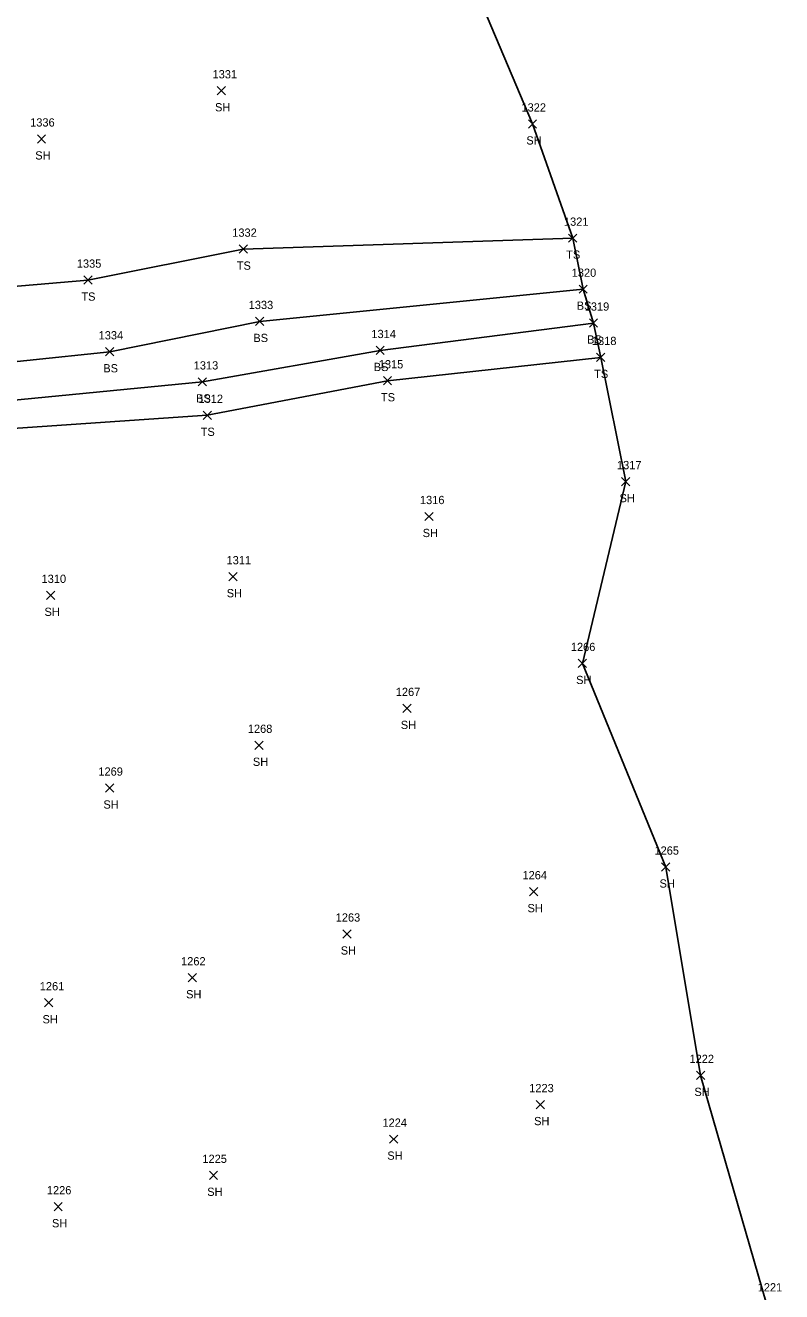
# Model space of a CAD drawing. Extents: x 1472233 to 1475777, y 540726 to 543442.
# Drawn here: x 1475502.1 to 1475685.5, y 542619 to 542926.2 of the extents above; entities that cross this region are included whole.
import ezdxf

# ---------------------------------------------------------------- set-up
doc = ezdxf.new("R2010")
doc.units = 0
for name, color, linetype in [('L_A', 7, 'Continuous'), ('L_I', 7, 'Continuous'), ('L_TIC', 7, 'Continuous'), ('LELB', 7, 'Continuous'), ('LSOGP', 7, 'Continuous')]:
    doc.layers.add(name, color=color, linetype=linetype)

msp = doc.modelspace()

# ---------------------------------------------------------------- linework, layer by layer
at = {"layer": 'L_TIC'}
for points in [[(1475548.63, 542909.32), (1475550.63, 542911.32)], [(1475550.63, 542909.32), (1475548.63, 542911.32)], [(1475624.12, 542901.27), (1475626.12, 542903.27)], [(1475626.12, 542901.27), (1475624.12, 542903.27)], [(1475505.03, 542897.64), (1475507.03, 542899.64)], [(1475507.03, 542897.64), (1475505.03, 542899.64)], [(1475633.87, 542873.57), (1475635.87, 542875.57)], [(1475635.87, 542873.57), (1475633.87, 542875.57)], [(1475553.98, 542870.91), (1475555.98, 542872.91)], [(1475555.98, 542870.91), (1475553.98, 542872.91)], [(1475516.29, 542863.4), (1475518.29, 542865.4)], [(1475518.29, 542863.4), (1475516.29, 542865.4)], [(1475636.4, 542861.19), (1475638.4, 542863.19)], [(1475638.4, 542861.19), (1475636.4, 542863.19)], [(1475557.97, 542853.37), (1475559.97, 542855.37)], [(1475559.97, 542853.37), (1475557.97, 542855.37)], [(1475638.9, 542852.98), (1475640.9, 542854.98)], [(1475640.9, 542852.98), (1475638.9, 542854.98)], [(1475521.58, 542846.01), (1475523.58, 542848.01)], [(1475523.58, 542846.01), (1475521.58, 542848.01)], [(1475587.17, 542846.33), (1475589.17, 542848.33)], [(1475589.17, 542846.33), (1475587.17, 542848.33)], [(1475640.65, 542844.64), (1475642.65, 542846.64)], [(1475642.65, 542844.64), (1475640.65, 542846.64)], [(1475588.95, 542838.98), (1475590.95, 542840.98)], [(1475590.95, 542838.98), (1475588.95, 542840.98)], [(1475544.07, 542838.71), (1475546.07, 542840.71)], [(1475546.07, 542838.71), (1475544.07, 542840.71)], [(1475545.23, 542830.61), (1475547.23, 542832.61)], [(1475547.23, 542830.61), (1475545.23, 542832.61)], [(1475646.73, 542814.53), (1475648.73, 542816.53)], [(1475648.73, 542814.53), (1475646.73, 542816.53)], [(1475598.99, 542806.06), (1475600.99, 542808.06)], [(1475600.99, 542806.06), (1475598.99, 542808.06)], [(1475551.47, 542791.46), (1475553.47, 542793.46)], [(1475553.47, 542791.46), (1475551.47, 542793.46)], [(1475507.27, 542786.94), (1475509.27, 542788.94)], [(1475509.27, 542786.94), (1475507.27, 542788.94)], [(1475636.2, 542770.42), (1475638.2, 542772.42)], [(1475638.2, 542770.42), (1475636.2, 542772.42)], [(1475593.69, 542759.51), (1475595.69, 542761.51)], [(1475595.69, 542759.51), (1475593.69, 542761.51)], [(1475557.81, 542750.57), (1475559.81, 542752.57)], [(1475559.81, 542750.57), (1475557.81, 542752.57)], [(1475521.56, 542740.2), (1475523.56, 542742.2)], [(1475523.56, 542740.2), (1475521.56, 542742.2)], [(1475656.43, 542721.04), (1475658.43, 542723.04)], [(1475658.43, 542721.04), (1475656.43, 542723.04)], [(1475624.42, 542715.06), (1475626.42, 542717.06)], [(1475626.42, 542715.06), (1475624.42, 542717.06)], [(1475579.12, 542704.8), (1475581.12, 542706.8)], [(1475581.12, 542704.8), (1475579.12, 542706.8)], [(1475541.62, 542694.18), (1475543.62, 542696.18)], [(1475543.62, 542694.18), (1475541.62, 542696.18)], [(1475506.79, 542688.12), (1475508.79, 542690.12)], [(1475508.79, 542688.12), (1475506.79, 542690.12)], [(1475664.88, 542670.51), (1475666.88, 542672.51)], [(1475666.88, 542670.51), (1475664.88, 542672.51)], [(1475626.01, 542663.42), (1475628.01, 542665.42)], [(1475628.01, 542663.42), (1475626.01, 542665.42)], [(1475590.42, 542655.04), (1475592.42, 542657.04)], [(1475592.42, 542655.04), (1475590.42, 542657.04)], [(1475546.75, 542646.27), (1475548.75, 542648.27)], [(1475548.75, 542646.27), (1475546.75, 542648.27)], [(1475509.08, 542638.65), (1475511.08, 542640.65)], [(1475511.08, 542638.65), (1475509.08, 542640.65)]]:
    msp.add_lwpolyline(points, dxfattribs=at)
at = {"layer": 'LELB'}
for points in [[(1475637.4, 542862.19), (1475558.97, 542854.37), (1475522.58, 542847.01), (1475462.12, 542840.67), (1475427.68, 542835.08), (1475387.91, 542828.86), (1475376.04, 542829.87), (1475372.73, 542845.33), (1475367.24, 542869.75), (1475360.58, 542900.86), (1475350.02, 542943.33), (1475343.16, 542983.21), (1475336.52, 543023.98), (1475293.88, 543048.79), (1475288.8, 543104.08), (1475278.69, 543153.76), (1475270.93, 543215.65), (1475262.61, 543250.76), (1475255.19, 543261.13), (1475252.93, 543261.2), (1475255.17, 543243.69), (1475255.37, 543228.09)], [(1475634.87, 542874.57), (1475554.98, 542871.91), (1475517.29, 542864.4), (1475459.45, 542859.45), (1475423.85, 542850.23), (1475393.53, 542836.58), (1475384.73, 542853.99), (1475376.54, 542871.34), (1475366.7, 542903.6), (1475357.98, 542945.38), (1475351.35, 542984.74), (1475343.94, 543023.57), (1475303.71, 543049.95), (1475295.55, 543104.95), (1475285.39, 543155.02), (1475274.49, 543216.06)], [(1475364.9, 542633.22), (1475362.27, 542649.42), (1475377.01, 542709.9), (1475373.37, 542757.09), (1475384.1, 542796.05), (1475405.58, 542816.87), (1475452.12, 542824.11), (1475494.38, 542834.77), (1475545.07, 542839.71), (1475588.17, 542847.33), (1475639.9, 542853.98)], [(1475364.9, 542633.22), (1475367.5, 542650.36), (1475387.19, 542714.41), (1475382.09, 542757.87), (1475390.97, 542791.46), (1475406.78, 542809.5), (1475453.92, 542817.47), (1475495.55, 542828.13), (1475546.23, 542831.61), (1475589.95, 542839.98), (1475641.65, 542845.64)]]:
    msp.add_lwpolyline(points, dxfattribs=at)
at = {"layer": 'LSOGP'}
msp.add_lwpolyline([(1475460.44, 543191.63), (1475510.68, 543119.55), (1475507.26, 543071.03), (1475564.88, 543039.09), (1475577.32, 543011.18), (1475592.38, 542975.86), (1475609.22, 542939.94), (1475625.12, 542902.27), (1475634.87, 542874.57), (1475637.4, 542862.19), (1475639.9, 542853.98), (1475641.65, 542845.64), (1475647.73, 542815.53), (1475637.2, 542771.42), (1475657.43, 542722.04), (1475665.88, 542671.51), (1475681.85, 542616.1)], dxfattribs=at)

# ---------------------------------------------------------------- texts
at = {"layer": 'L_A'}
for s, p in [('SH', (1475548.12, 542905.32)), ('SH', (1475623.61, 542897.27)), ('SH', (1475504.52, 542893.64)), ('TS', (1475633.28, 542869.57)), ('TS', (1475553.39, 542866.91)), ('TS', (1475515.7, 542859.4)), ('BS', (1475635.84, 542857.19)), ('BS', (1475557.41, 542849.37)), ('BS', (1475638.34, 542848.98)), ('BS', (1475521.02, 542842.01)), ('BS', (1475586.61, 542842.33)), ('TS', (1475640.06, 542840.64)), ('BS', (1475543.52, 542834.71)), ('TS', (1475588.36, 542834.98)), ('TS', (1475544.64, 542826.61)), ('SH', (1475646.22, 542810.53)), ('SH', (1475598.48, 542802.06)), ('SH', (1475550.95, 542787.46)), ('SH', (1475506.76, 542782.94)), ('SH', (1475635.69, 542766.42)), ('SH', (1475593.17, 542755.51)), ('SH', (1475557.3, 542746.57)), ('SH', (1475521.05, 542736.2)), ('SH', (1475655.92, 542717.04)), ('SH', (1475623.9, 542711.06)), ('SH', (1475578.6, 542700.8)), ('SH', (1475541.1, 542690.18)), ('SH', (1475506.28, 542684.12)), ('SH', (1475664.37, 542666.51)), ('SH', (1475625.5, 542659.42)), ('SH', (1475589.9, 542651.04)), ('SH', (1475546.23, 542642.27)), ('SH', (1475508.57, 542634.65))]:
    msp.add_text(s, height=2, dxfattribs=at).set_placement(p)
at = {"layer": 'L_I'}
for s, p in [('1331', (1475547.51, 542913.32)), ('1322', (1475622.43, 542905.27)), ('1336', (1475503.28, 542901.64)), ('1321', (1475632.74, 542877.57)), ('1332', (1475552.29, 542874.91)), ('1335', (1475514.6, 542867.4)), ('1320', (1475634.62, 542865.19)), ('1333', (1475556.28, 542857.37)), ('1319', (1475637.77, 542856.98)), ('1334', (1475519.89, 542850.01)), ('1314', (1475586.04, 542850.33)), ('1318', (1475639.52, 542848.64)), ('1313', (1475542.95, 542842.71)), ('1315', (1475587.83, 542842.98)), ('1312', (1475544.1, 542834.61)), ('1317', (1475645.6, 542818.53)), ('1316', (1475597.81, 542810.06)), ('1311', (1475550.91, 542795.46)), ('1310', (1475506.05, 542790.94)), ('1266', (1475634.41, 542774.42)), ('1267', (1475591.95, 542763.51)), ('1268', (1475556.07, 542754.57)), ('1269', (1475519.82, 542744.2)), ('1265', (1475654.69, 542725.04)), ('1264', (1475622.68, 542719.06)), ('1263', (1475577.38, 542708.8)), ('1262', (1475539.88, 542698.18)), ('1261', (1475505.61, 542692.12)), ('1222', (1475663.18, 542674.51)), ('1223', (1475624.32, 542667.42)), ('1224', (1475588.72, 542659.04)), ('1225', (1475545.05, 542650.27)), ('1226', (1475507.33, 542642.65)), ('1221', (1475679.72, 542619.1))]:
    msp.add_text(s, height=2, dxfattribs=at).set_placement(p)

doc.saveas('drawing.dxf')
